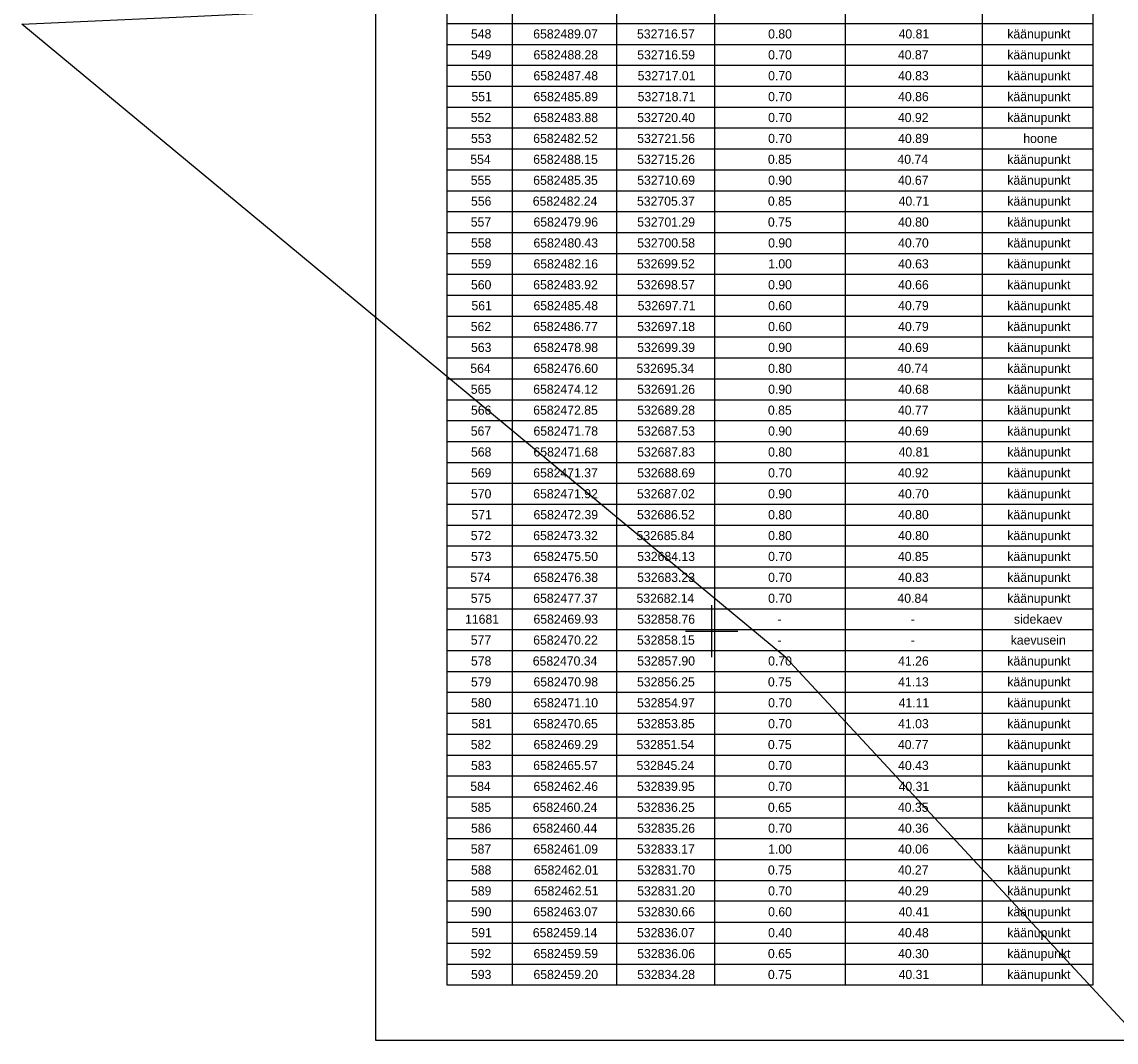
# Model space of a CAD drawing. Extents: x 532028 to 533559, y 6581810 to 6583914.
# Drawn here: x 532597.2 to 532681, y 6582268.5 to 6582346.6 of the extents above; entities that cross this region are included whole.
import ezdxf

# ---------------------------------------------------------------- set-up
doc = ezdxf.new("R2010")
doc.units = 0
for name, color, linetype in [('ABIJOONIS', 7, 'Continuous'), ('PIIR', 7, 'Continuous'), ('VORK', 7, 'Continuous'), ('VORMISTUS', 7, 'Continuous')]:
    doc.layers.add(name, color=color, linetype=linetype)

msp = doc.modelspace()

# ---------------------------------------------------------------- linework, layer by layer
at = {"layer": 'ABIJOONIS'}
for p, q in [((532629.718, 6582418.718), (532629.718, 6582272.918)), ((532634.718, 6582418.718), (532634.718, 6582272.918)), ((532650.218, 6582418.718), (532650.218, 6582272.918)), ((532660.218, 6582418.718), (532660.218, 6582272.918)), ((532670.718, 6582418.718), (532670.718, 6582272.918)), ((532679.218, 6582272.918), (532679.218, 6582418.718)), ((532642.718, 6582415.468), (532642.718, 6582272.918)), ((532629.718, 6582346.518), (532679.218, 6582346.518)), ((532629.718, 6582344.918), (532679.218, 6582344.918)), ((532629.718, 6582343.318), (532679.218, 6582343.318)), ((532629.718, 6582341.718), (532679.218, 6582341.718)), ((532629.718, 6582340.118), (532679.218, 6582340.118)), ((532629.718, 6582338.518), (532679.218, 6582338.518)), ((532629.718, 6582336.918), (532679.218, 6582336.918)), ((532629.718, 6582335.318), (532679.218, 6582335.318)), ((532629.718, 6582333.718), (532679.218, 6582333.718)), ((532629.718, 6582332.118), (532679.218, 6582332.118)), ((532629.718, 6582330.518), (532679.218, 6582330.518)), ((532629.718, 6582328.918), (532679.218, 6582328.918)), ((532629.718, 6582327.318), (532679.218, 6582327.318)), ((532629.718, 6582325.718), (532679.218, 6582325.718)), ((532629.718, 6582324.118), (532679.218, 6582324.118)), ((532629.718, 6582322.518), (532679.218, 6582322.518)), ((532629.718, 6582320.918), (532679.218, 6582320.918)), ((532629.718, 6582319.318), (532679.218, 6582319.318)), ((532629.718, 6582317.718), (532679.218, 6582317.718)), ((532629.718, 6582316.118), (532679.218, 6582316.118)), ((532629.718, 6582314.518), (532679.218, 6582314.518)), ((532629.718, 6582312.918), (532679.218, 6582312.918)), ((532629.718, 6582311.318), (532679.218, 6582311.318)), ((532629.718, 6582309.718), (532679.218, 6582309.718)), ((532629.718, 6582308.118), (532679.218, 6582308.118)), ((532629.718, 6582306.518), (532679.218, 6582306.518)), ((532629.718, 6582304.918), (532679.218, 6582304.918)), ((532629.718, 6582303.318), (532679.218, 6582303.318)), ((532629.718, 6582301.718), (532679.218, 6582301.718)), ((532629.718, 6582300.118), (532679.218, 6582300.118)), ((532629.718, 6582298.518), (532679.218, 6582298.518)), ((532629.718, 6582296.918), (532679.218, 6582296.918)), ((532629.718, 6582295.318), (532679.218, 6582295.318)), ((532629.718, 6582293.718), (532679.218, 6582293.718)), ((532629.718, 6582292.118), (532679.218, 6582292.118)), ((532629.718, 6582290.518), (532679.218, 6582290.518)), ((532629.718, 6582288.918), (532679.218, 6582288.918)), ((532629.718, 6582287.318), (532679.218, 6582287.318)), ((532629.718, 6582285.718), (532679.218, 6582285.718)), ((532629.718, 6582284.118), (532679.218, 6582284.118)), ((532629.718, 6582282.518), (532679.218, 6582282.518)), ((532629.718, 6582280.918), (532679.218, 6582280.918)), ((532679.218, 6582279.318), (532629.718, 6582279.318)), ((532629.718, 6582277.718), (532679.218, 6582277.718)), ((532629.718, 6582276.118), (532679.218, 6582276.118)), ((532629.718, 6582274.518), (532679.218, 6582274.518)), ((532629.718, 6582272.918), (532679.218, 6582272.918))]:
    msp.add_line(p, q, dxfattribs=at)
at = {"layer": 'PIIR'}
msp.add_lwpolyline([(532872.24, 6582090.65), (532768.95, 6582190.39), (532699, 6582251.28), (532655.69, 6582297.98), (532597.18, 6582346.46), (532610.11, 6582347.04), (532757.64, 6582354.23), (532757.78, 6582347.76), (532800.34, 6582343.74), (532842.47, 6582339.5), (532879.38, 6582334.82)], dxfattribs=at)
at = {"layer": 'VORK'}
for p, q in [((532650, 6582302), (532650, 6582298)), ((532648, 6582300), (532652, 6582300))]:
    msp.add_line(p, q, dxfattribs=at)
at = {"layer": 'VORMISTUS'}
msp.add_lwpolyline([(532624.28, 6582268.666), (532624.28, 6582560.666), (533032.28, 6582560.666), (533032.28, 6582268.666)], close=True, dxfattribs=at)

# ---------------------------------------------------------------- texts
at = {"layer": 'ABIJOONIS'}
for s, p in [('548', (532631.57, 6582345.368)), ('6582489.07', (532636.338, 6582345.368)), ('532716.57', (532644.283, 6582345.368)), ('0.80', (532654.325, 6582345.368)), ('40.81', (532664.315, 6582345.368)), ('käänupunkt', (532672.638, 6582345.368)), ('549', (532631.57, 6582343.768)), ('6582488.28', (532636.355, 6582343.768)), ('532716.59', (532644.3, 6582343.768)), ('0.70', (532654.325, 6582343.768)), ('40.87', (532664.263, 6582343.768)), ('käänupunkt', (532672.638, 6582343.768)), ('550', (532631.57, 6582342.168)), ('6582487.48', (532636.355, 6582342.168)), ('532717.01', (532644.335, 6582342.168)), ('0.70', (532654.325, 6582342.168)), ('40.83', (532664.28, 6582342.168)), ('käänupunkt', (532672.638, 6582342.168)), ('551', (532631.605, 6582340.568)), ('6582485.89', (532636.355, 6582340.568)), ('532718.71', (532644.335, 6582340.568)), ('0.70', (532654.325, 6582340.568)), ('40.86', (532664.28, 6582340.568)), ('käänupunkt', (532672.638, 6582340.568)), ('552', (532631.553, 6582338.968)), ('6582483.88', (532636.355, 6582338.968)), ('532720.40', (532644.3, 6582338.968)), ('0.70', (532654.325, 6582338.968)), ('40.92', (532664.263, 6582338.968)), ('käänupunkt', (532672.638, 6582338.968)), ('553', (532631.57, 6582337.368)), ('6582482.52', (532636.338, 6582337.368)), ('532721.56', (532644.3, 6582337.368)), ('0.70', (532654.325, 6582337.368)), ('40.89', (532664.28, 6582337.368)), ('hoone', (532673.863, 6582337.368)), ('554', (532631.518, 6582335.768)), ('6582488.15', (532636.338, 6582335.768)), ('532715.26', (532644.3, 6582335.768)), ('0.85', (532654.308, 6582335.768)), ('40.74', (532664.228, 6582335.768)), ('käänupunkt', (532672.638, 6582335.768)), ('555', (532631.553, 6582334.168)), ('6582485.35', (532636.338, 6582334.168)), ('532710.69', (532644.3, 6582334.168)), ('0.90', (532654.325, 6582334.168)), ('40.67', (532664.263, 6582334.168)), ('käänupunkt', (532672.638, 6582334.168)), ('556', (532631.57, 6582332.568)), ('6582482.24', (532636.303, 6582332.568)), ('532705.37', (532644.283, 6582332.568)), ('0.85', (532654.308, 6582332.568)), ('40.71', (532664.315, 6582332.568)), ('käänupunkt', (532672.638, 6582332.568)), ('557', (532631.553, 6582330.968)), ('6582479.96', (532636.355, 6582330.968)), ('532701.29', (532644.3, 6582330.968)), ('0.75', (532654.308, 6582330.968)), ('40.80', (532664.28, 6582330.968)), ('käänupunkt', (532672.638, 6582330.968)), ('558', (532631.57, 6582329.368)), ('6582480.43', (532636.355, 6582329.368)), ('532700.58', (532644.3, 6582329.368)), ('0.90', (532654.325, 6582329.368)), ('40.70', (532664.28, 6582329.368)), ('käänupunkt', (532672.638, 6582329.368)), ('559', (532631.57, 6582327.768)), ('6582482.16', (532636.355, 6582327.768)), ('532699.52', (532644.283, 6582327.768)), ('1.00', (532654.325, 6582327.768)), ('40.63', (532664.28, 6582327.768)), ('käänupunkt', (532672.638, 6582327.768)), ('560', (532631.57, 6582326.168)), ('6582483.92', (532636.338, 6582326.168)), ('532698.57', (532644.283, 6582326.168)), ('0.90', (532654.325, 6582326.168)), ('40.66', (532664.28, 6582326.168)), ('käänupunkt', (532672.638, 6582326.168)), ('561', (532631.605, 6582324.568)), ('6582485.48', (532636.355, 6582324.568)), ('532697.71', (532644.335, 6582324.568)), ('0.60', (532654.325, 6582324.568)), ('40.79', (532664.28, 6582324.568)), ('käänupunkt', (532672.638, 6582324.568)), ('562', (532631.553, 6582322.968)), ('6582486.77', (532636.338, 6582322.968)), ('532697.18', (532644.3, 6582322.968)), ('0.60', (532654.325, 6582322.968)), ('40.79', (532664.28, 6582322.968)), ('käänupunkt', (532672.638, 6582322.968)), ('563', (532631.57, 6582321.368)), ('6582478.98', (532636.355, 6582321.368)), ('532699.39', (532644.3, 6582321.368)), ('0.90', (532654.325, 6582321.368)), ('40.69', (532664.28, 6582321.368)), ('käänupunkt', (532672.638, 6582321.368)), ('564', (532631.518, 6582319.768)), ('6582476.60', (532636.355, 6582319.768)), ('532695.34', (532644.248, 6582319.768)), ('0.80', (532654.325, 6582319.768)), ('40.74', (532664.228, 6582319.768)), ('käänupunkt', (532672.638, 6582319.768)), ('565', (532631.553, 6582318.168)), ('6582474.12', (532636.338, 6582318.168)), ('532691.26', (532644.3, 6582318.168)), ('0.90', (532654.325, 6582318.168)), ('40.68', (532664.28, 6582318.168)), ('käänupunkt', (532672.638, 6582318.168)), ('566', (532631.57, 6582316.568)), ('6582472.85', (532636.338, 6582316.568)), ('532689.28', (532644.3, 6582316.568)), ('0.85', (532654.308, 6582316.568)), ('40.77', (532664.263, 6582316.568)), ('käänupunkt', (532672.638, 6582316.568)), ('567', (532631.553, 6582314.968)), ('6582471.78', (532636.355, 6582314.968)), ('532687.53', (532644.3, 6582314.968)), ('0.90', (532654.325, 6582314.968)), ('40.69', (532664.28, 6582314.968)), ('käänupunkt', (532672.638, 6582314.968)), ('568', (532631.57, 6582313.368)), ('6582471.68', (532636.355, 6582313.368)), ('532687.83', (532644.3, 6582313.368)), ('0.80', (532654.325, 6582313.368)), ('40.81', (532664.315, 6582313.368)), ('käänupunkt', (532672.638, 6582313.368)), ('569', (532631.57, 6582311.768)), ('6582471.37', (532636.338, 6582311.768)), ('532688.69', (532644.3, 6582311.768)), ('0.70', (532654.325, 6582311.768)), ('40.92', (532664.263, 6582311.768)), ('käänupunkt', (532672.638, 6582311.768)), ('570', (532631.57, 6582310.168)), ('6582471.92', (532636.338, 6582310.168)), ('532687.02', (532644.283, 6582310.168)), ('0.90', (532654.325, 6582310.168)), ('40.70', (532664.28, 6582310.168)), ('käänupunkt', (532672.638, 6582310.168)), ('571', (532631.605, 6582308.568)), ('6582472.39', (532636.355, 6582308.568)), ('532686.52', (532644.283, 6582308.568)), ('0.80', (532654.325, 6582308.568)), ('40.80', (532664.28, 6582308.568)), ('käänupunkt', (532672.638, 6582308.568)), ('572', (532631.553, 6582306.968)), ('6582473.32', (532636.338, 6582306.968)), ('532685.84', (532644.248, 6582306.968)), ('0.80', (532654.325, 6582306.968)), ('40.80', (532664.28, 6582306.968)), ('käänupunkt', (532672.638, 6582306.968)), ('573', (532631.57, 6582305.368)), ('6582475.50', (532636.355, 6582305.368)), ('532684.13', (532644.3, 6582305.368)), ('0.70', (532654.325, 6582305.368)), ('40.85', (532664.263, 6582305.368)), ('käänupunkt', (532672.638, 6582305.368)), ('574', (532631.518, 6582303.768)), ('6582476.38', (532636.355, 6582303.768)), ('532683.23', (532644.3, 6582303.768)), ('0.70', (532654.325, 6582303.768)), ('40.83', (532664.28, 6582303.768)), ('käänupunkt', (532672.638, 6582303.768)), ('575', (532631.553, 6582302.168)), ('6582477.37', (532636.338, 6582302.168)), ('532682.14', (532644.248, 6582302.168)), ('0.70', (532654.325, 6582302.168)), ('40.84', (532664.228, 6582302.168)), ('käänupunkt', (532672.638, 6582302.168)), ('11681', (532631.115, 6582300.568)), ('6582469.93', (532636.355, 6582300.568)), ('532858.76', (532644.3, 6582300.568)), ('sidekaev', (532673.145, 6582300.568)), ('-', (532655.043, 6582300.568)), ('-', (532665.243, 6582300.568)), ('577', (532631.553, 6582298.968)), ('6582470.22', (532636.338, 6582298.968)), ('532858.15', (532644.283, 6582298.968)), ('kaevusein', (532672.9, 6582298.968)), ('-', (532655.043, 6582298.968)), ('-', (532665.243, 6582298.968)), ('578', (532631.57, 6582297.368)), ('6582470.34', (532636.303, 6582297.368)), ('532857.90', (532644.3, 6582297.368)), ('0.70', (532654.325, 6582297.368)), ('41.26', (532664.28, 6582297.368)), ('käänupunkt', (532672.638, 6582297.368)), ('579', (532631.57, 6582295.768)), ('6582470.98', (532636.355, 6582295.768)), ('532856.25', (532644.283, 6582295.768)), ('0.75', (532654.308, 6582295.768)), ('41.13', (532664.28, 6582295.768)), ('käänupunkt', (532672.638, 6582295.768)), ('580', (532631.57, 6582294.168)), ('6582471.10', (532636.355, 6582294.168)), ('532854.97', (532644.283, 6582294.168)), ('0.70', (532654.325, 6582294.168)), ('41.11', (532664.315, 6582294.168)), ('käänupunkt', (532672.638, 6582294.168)), ('581', (532631.605, 6582292.568)), ('6582470.65', (532636.338, 6582292.568)), ('532853.85', (532644.283, 6582292.568)), ('0.70', (532654.325, 6582292.568)), ('41.03', (532664.28, 6582292.568)), ('käänupunkt', (532672.638, 6582292.568)), ('582', (532631.553, 6582290.968)), ('6582469.29', (532636.355, 6582290.968)), ('532851.54', (532644.248, 6582290.968)), ('0.75', (532654.308, 6582290.968)), ('40.77', (532664.263, 6582290.968)), ('käänupunkt', (532672.638, 6582290.968)), ('583', (532631.57, 6582289.368)), ('6582465.57', (532636.338, 6582289.368)), ('532845.24', (532644.248, 6582289.368)), ('0.70', (532654.325, 6582289.368)), ('40.43', (532664.28, 6582289.368)), ('käänupunkt', (532672.638, 6582289.368)), ('käänupunkt', (532672.638, 6582287.768)), ('584', (532631.518, 6582287.768)), ('6582462.46', (532636.355, 6582287.768)), ('532839.95', (532644.283, 6582287.768)), ('0.70', (532654.325, 6582287.768)), ('40.31', (532664.315, 6582287.768)), ('585', (532631.553, 6582286.168)), ('6582460.24', (532636.303, 6582286.168)), ('532836.25', (532644.283, 6582286.168)), ('0.65', (532654.308, 6582286.168)), ('40.35', (532664.263, 6582286.168)), ('käänupunkt', (532672.638, 6582286.168)), ('586', (532631.57, 6582284.568)), ('6582460.44', (532636.303, 6582284.568)), ('532835.26', (532644.3, 6582284.568)), ('0.70', (532654.325, 6582284.568)), ('40.36', (532664.28, 6582284.568)), ('käänupunkt', (532672.638, 6582284.568)), ('587', (532631.553, 6582282.968)), ('6582461.09', (532636.355, 6582282.968)), ('532833.17', (532644.283, 6582282.968)), ('1.00', (532654.325, 6582282.968)), ('40.06', (532664.28, 6582282.968)), ('käänupunkt', (532672.638, 6582282.968)), ('588', (532631.57, 6582281.368)), ('6582462.01', (532636.39, 6582281.368)), ('532831.70', (532644.3, 6582281.368)), ('0.75', (532654.308, 6582281.368)), ('40.27', (532664.263, 6582281.368)), ('käänupunkt', (532672.638, 6582281.368)), ('589', (532631.57, 6582279.768)), ('6582462.51', (532636.39, 6582279.768)), ('532831.20', (532644.3, 6582279.768)), ('0.70', (532654.325, 6582279.768)), ('40.29', (532664.28, 6582279.768)), ('käänupunkt', (532672.638, 6582279.768)), ('590', (532631.57, 6582278.168)), ('6582463.07', (532636.338, 6582278.168)), ('532830.66', (532644.3, 6582278.168)), ('0.60', (532654.325, 6582278.168)), ('40.41', (532664.315, 6582278.168)), ('käänupunkt', (532672.638, 6582278.168)), ('591', (532631.605, 6582276.568)), ('6582459.14', (532636.303, 6582276.568)), ('532836.07', (532644.283, 6582276.568)), ('0.40', (532654.325, 6582276.568)), ('40.48', (532664.28, 6582276.568)), ('käänupunkt', (532672.638, 6582276.568)), ('592', (532631.553, 6582274.968)), ('6582459.59', (532636.355, 6582274.968)), ('532836.06', (532644.3, 6582274.968)), ('0.65', (532654.308, 6582274.968)), ('40.30', (532664.28, 6582274.968)), ('käänupunkt', (532672.638, 6582274.968)), ('593', (532631.57, 6582273.368)), ('6582459.20', (532636.355, 6582273.368)), ('532834.28', (532644.3, 6582273.368)), ('0.75', (532654.308, 6582273.368)), ('40.31', (532664.315, 6582273.368)), ('käänupunkt', (532672.638, 6582273.368))]:
    msp.add_text(s, height=0.7, dxfattribs=at).set_placement(p)

doc.saveas('drawing.dxf')
